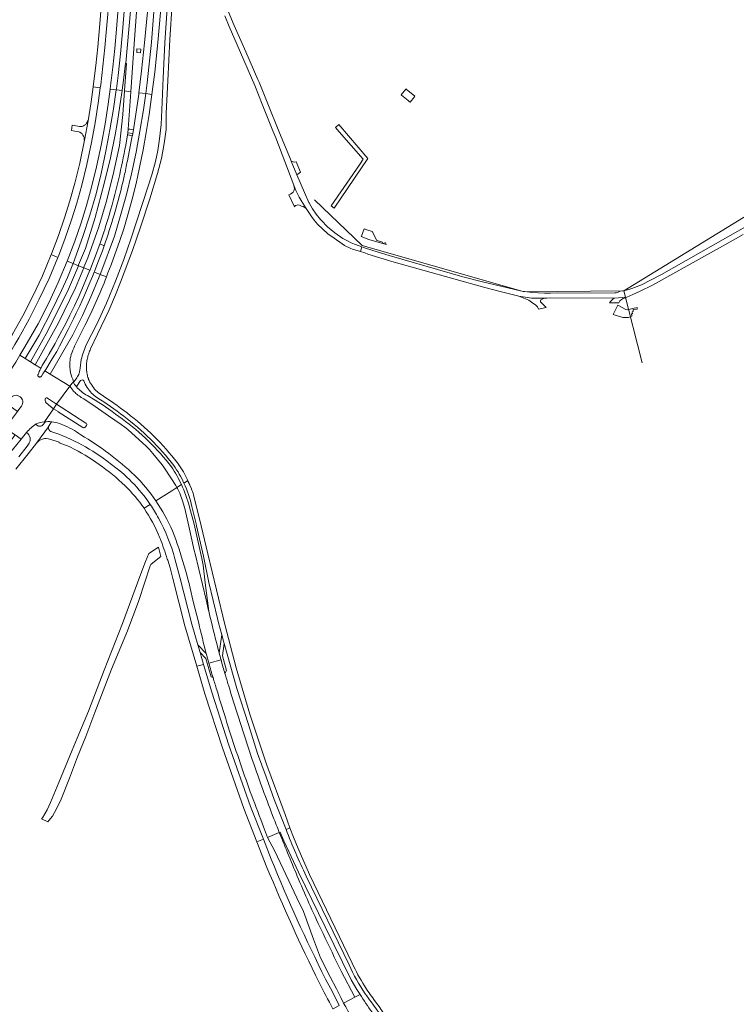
# Model space of a CAD drawing. Extents: x 148869 to 161638, y 453607 to 469810.
# Tile 560 of 656: x 153705 to 154103, y 464902 to 465449. Entities that reach past the tile are written whole.
import ezdxf
from ezdxf.lldxf.tags import DXFTag

# ---------------------------------------------------------------- set-up
doc = ezdxf.new("R2010")
doc.units = 0
for name, color, linetype, lineweight in [('B-OI-RI-DRUKLEIDING-G-niet meenemen', 190, 'RI-PERS', 18), ('B-RO-VH-VERHARDING_ASFALT-GV', 251, 'CONTINUOUS', 18), ('B-RO-VH-VERHARDING_BEDRIJFSVLOERPLAAT-GV', 251, 'CONTINUOUS', 18), ('B-RO-VH-VERHARDING_FUNDERING_ZAND-GV', 251, 'CONTINUOUS', 18), ('B-RO-VH-VERHARDING_GESLOTEN-GV', 251, 'CONTINUOUS', 18), ('B-RO-VH-VERHARDING_HALFVERHARDING_GRIND-GV', 251, 'CONTINUOUS', 18), ('B-RO-VH-VERHARDING_OPEN-GV', 251, 'CONTINUOUS', 18), ('B-RO-VH-VERHARDING_STRAATBAKSTEEN-GV', 251, 'CONTINUOUS', 18)]:
    doc.layers.add(name, color=color, linetype=linetype, lineweight=lineweight)
tags = doc.linetypes.add('RI-PERS', pattern='A,7,-2,["P",Standard,S=1.8,R=0,X=-0.5,Y=-0.9],-2,7,-2,[102,NLCS.SHX,S=1,R=180,X=0,Y=0],-2', length=22).pattern_tags.tags
tags[6] = DXFTag(74, 10)

msp = doc.modelspace()

# ---------------------------------------------------------------- linework, layer by layer
at = {"layer": 'B-OI-RI-DRUKLEIDING-G-niet meenemen'}
for p, q in [((154127.58, 465351.88), (154040.91, 465298.72)), ((153895.3, 465323.94), (153868.77, 465349.25)), ((153895.3, 465323.94), (153985.33, 465298.22)), ((154040.91, 465298.72), (153985.33, 465298.22)), ((154040.91, 465298.72), (154050.98, 465258.72))]:
    msp.add_line(p, q, dxfattribs=at)
at = {"layer": 'B-RO-VH-VERHARDING_ASFALT-GV', "flags": 128}
for points in [[(153792.07, 465505.36), (153792.06, 465505.34), (153791.02, 465498.01), (153790.72, 465495.91), (153789.23, 465482.19), (153787.89, 465467.8), (153786.7, 465453.07), (153785.62, 465436.62), (153784.69, 465417.19), (153783.89, 465399.38), (153783.56, 465391.12), (153782.66, 465383.28), (153781.62, 465376.68), (153780.34, 465370.53), (153778.4, 465363.28), (153776.18, 465356.34), (153766.86, 465328.04), (153762.81, 465316.21), (153759.09, 465306.57), (153758.15, 465304.13)], [(153744.19, 465247.47), (153743.75, 465248.2), (153743.43, 465248.87), (153743.15, 465249.51), (153743.03, 465249.95), (153742.81, 465250.6), (153742.62, 465251.28), (153742.52, 465251.79), (153742.35, 465252.45), (153742.23, 465253.12), (153742.14, 465253.8), (153742.07, 465254.48), (153742.02, 465255.16), (153741.99, 465255.85), (153741.98, 465256.53), (153741.99, 465257.21), (153742.02, 465257.9), (153742.07, 465258.58), (153742.15, 465259.26), (153742.24, 465259.93), (153742.36, 465260.61), (153742.49, 465261.28), (153742.65, 465261.94), (153742.82, 465262.6), (153743.02, 465263.26), (153743.24, 465263.91), (153743.47, 465264.55), (153743.73, 465265.18), (153744, 465265.81), (153744.29, 465266.43), (153748.19, 465274.57), (153754.39, 465287.87), (153758.09, 465296.46), (153760.99, 465303.54), (153767.59, 465321.09), (153771.97, 465334.08), (153777.16, 465349.91), (153781.54, 465363.89), (153783.68, 465372.19), (153785.17, 465380.67), (153786.24, 465388.45), (153786.33, 465397.44), (153787.21, 465415.53), (153788.33, 465438.47), (153789.66, 465458.44)], [(153818.85, 465451.57), (153821.4, 465445.67), (153825.78, 465435.54), (153835.58, 465412.89), (153839.75, 465402.47), (153845.69, 465387.59), (153847.27, 465383.84), (153857.26, 465357.44), (153858.36, 465354.53), (153858.89, 465353.29), (153860.21, 465350.77), (153861.33, 465348.88), (153864.18, 465344.49), (153867.03, 465340.11), (153868.64, 465337.95), (153870.52, 465335.85), (153876.21, 465330.45), (153879.65, 465327.93), (153884.24, 465324.83), (153885.5, 465323.98), (153888.96, 465322.21), (153889.87, 465321.93), (153894.3, 465320.54), (153895.11, 465323.11), (153893.56, 465323.66), (153891.05, 465324.69), (153889.12, 465325.47), (153887.11, 465326.53), (153884.62, 465327.85), (153880.11, 465330.92), (153876, 465334.3), (153872.49, 465337.96), (153872.14, 465338.32), (153869.67, 465341.27), (153867.64, 465344.21), (153865.78, 465347.56), (153865.64, 465347.87), (153863.24, 465353.38), (153858.93, 465363.29), (153855.83, 465370.77), (153855.38, 465371.84), (153849.28, 465386.46), (153842.44, 465403.54), (153837.94, 465414.78), (153837.35, 465416.14), (153830.68, 465431.55), (153827.84, 465437.86), (153824.08, 465446.23), (153818.85, 465458.61)], [(154159.05, 465362.97), (154097.35, 465327.91), (154061.84, 465307.73), (154050.68, 465301.99), (154045.23, 465299.92), (154043.54, 465299.5), (154041.29, 465298.94), (154038.85, 465298.48), (154037.31, 465297.81), (154036.52, 465297.61), (154035.85, 465297.55), (154000, 465297.38), (153996.79, 465297.47), (153989.63, 465297.86), (153988.61, 465297.92), (153984.09, 465298.59), (153961.56, 465303.85), (153951.36, 465306.45), (153910.25, 465318.37), (153901.29, 465321.1), (153895.97, 465322.81), (153895.11, 465323.11), (153894.3, 465320.54), (153896.79, 465319.76), (153898.51, 465319.16), (153911.83, 465315.03), (153963.6, 465300.51), (153971.29, 465298.48), (153982.46, 465295.74), (153989.41, 465294.64), (153997.99, 465294.72), (154000, 465294.73), (154035.39, 465294.58), (154042.54, 465295.28), (154045.79, 465296.61), (154049.95, 465298.56), (154056.68, 465301.94), (154087.32, 465318.99), (154095.64, 465323.63), (154107.21, 465330.07)], [(153758.15, 465304.13), (153753.03, 465291.94), (153747.67, 465280.26), (153741.89, 465268.71)], [(153739.08, 465260.49), (153738.38, 465255.72), (153738.22, 465254.52)], [(153734.64, 465243.13), (153734.46, 465243.43), (153732.76, 465245.63), (153725.3, 465235.74), (153725.28, 465235.72), (153725.35, 465235.67), (153727.82, 465234.1), (153727.93, 465234.03), (153741.64, 465225.17)], [(153734.71, 465248.1), (153734.68, 465248.18), (153734.1, 465247.4), (153732.76, 465245.63), (153734.46, 465243.43), (153734.64, 465243.13)], [(153734.8, 465248.34), (153734.68, 465248.18), (153734.71, 465248.1)], [(153736.6, 465250.4), (153735.09, 465248.35)], [(153736.36, 465245.39), (153736.53, 465245.58), (153736.54, 465245.68), (153738.71, 465248.8)], [(153735.64, 465242.13), (153736.15, 465241.66), (153736.7, 465241.19), (153737.24, 465240.75), (153737.83, 465240.31), (153738.42, 465239.9), (153739.04, 465239.5), (153740.42, 465238.66), (153746.74, 465234.47), (153754.31, 465229.28), (153761.35, 465224.49), (153763.3, 465223.01), (153765.03, 465221.55), (153773.36, 465214.11), (153774.94, 465212.59), (153776.96, 465210.48), (153778.88, 465208.32), (153784.03, 465202.03), (153785, 465200.74), (153785.83, 465199.54), (153791.61, 465190.58), (153792.28, 465189.42), (153794.78, 465191.08)], [(153780.59, 465181.99), (153789.46, 465187.56), (153792.28, 465189.42), (153791.61, 465190.58), (153785.83, 465199.54), (153785, 465200.74), (153784.03, 465202.03), (153778.88, 465208.32), (153776.96, 465210.48), (153774.94, 465212.59), (153773.36, 465214.11), (153765.03, 465221.55), (153763.3, 465223.01), (153761.35, 465224.49), (153754.31, 465229.28), (153746.74, 465234.47), (153740.42, 465238.66), (153739.04, 465239.5), (153738.42, 465239.9), (153737.83, 465240.31), (153737.24, 465240.75), (153736.7, 465241.19), (153736.15, 465241.66), (153735.64, 465242.13)], [(153746.87, 465237.99), (153742.58, 465240.59), (153742.49, 465240.48)], [(153740.02, 465222.67), (153726.32, 465231.52), (153726.18, 465231.6), (153724.85, 465232.43), (153723.66, 465233.19), (153718.55, 465225.91)], [(153722.51, 465225.92), (153722.47, 465225.84), (153722.67, 465225.82), (153724.89, 465225.53)], [(153741.96, 465223.78), (153741.41, 465223.02)], [(153720.78, 465223.16), (153714.19, 465214.11)], [(153721.64, 465216.29), (153726.78, 465214.53), (153726.78, 465214.3), (153732.27, 465212.25), (153733.14, 465211.79)], [(153794.78, 465191.08), (153792.28, 465189.42), (153792.59, 465188.84), (153792.83, 465188.39), (153793.16, 465187.69), (153793.35, 465187.29), (153793.81, 465186.2), (153795.32, 465182.04), (153796.6, 465177.79), (153798.91, 465167.92), (153801.94, 465154.29), (153802.41, 465152.53), (153808.49, 465126.99), (153809.88, 465120.99), (153810.03, 465120.64), (153807.93, 465136.4), (153806.86, 465146.21), (153806.2, 465149.92), (153801.79, 465168.91), (153799.28, 465178.54)], [(153800.31, 465188.78), (153798.12, 465193.03), (153796.21, 465191.82)], [(153796.21, 465191.82), (153798.12, 465193.03), (153800.31, 465188.78)], [(153810.67, 465117.89), (153810.03, 465120.64), (153809.88, 465120.99), (153808.49, 465126.99), (153802.41, 465152.53), (153801.94, 465154.29), (153798.91, 465167.92), (153796.6, 465177.79), (153795.32, 465182.04), (153793.81, 465186.2), (153793.35, 465187.29), (153793.16, 465187.69), (153792.83, 465188.39), (153792.59, 465188.84), (153792.28, 465189.42), (153789.46, 465187.56), (153780.59, 465181.99)], [(153800.59, 465178.84), (153802.9, 465169.17), (153803.14, 465168.15), (153807.14, 465151.15), (153810, 465136.64), (153814.78, 465116.62), (153815.47, 465114.14), (153817.23, 465107.44), (153818.13, 465104.03), (153818.53, 465102.61), (153825.63, 465077.6), (153832.1, 465057.69), (153837.15, 465041.56), (153841.9, 465028.49), (153846.32, 465015.86), (153852.97, 464999.18), (153854.41, 464999.79), (153855.16, 465000.11), (153852.42, 465007.52), (153842.2, 465034.93), (153832.8, 465063.3), (153825.14, 465089.04), (153818.96, 465113.18), (153814.24, 465132.57), (153809.45, 465152.54), (153804.8, 465171.99), (153801.55, 465185.16), (153801.24, 465186.17), (153800.92, 465187.1), (153800.92, 465187.12)], [(153777.43, 465180.01), (153773.98, 465177.84)], [(153773.98, 465177.84), (153777.43, 465180.01)], [(153786.94, 465149.62), (153787.15, 465148.93), (153788.47, 465144.7), (153789.95, 465138.88), (153796.76, 465112.55), (153803.39, 465090.07), (153807.1, 465091.04), (153807.15, 465091.06), (153805.22, 465097.58), (153803.92, 465101.98), (153800.51, 465113.48), (153793.91, 465139.61), (153791.19, 465149.75)], [(153801.3, 465126), (153804.41, 465113.97)], [(153818.53, 465102.61), (153818.13, 465104.03), (153817.23, 465107.44), (153815.72, 465097.55)], [(153808.57, 465097.17), (153803.92, 465101.98), (153805.22, 465097.58), (153808.33, 465094.37), (153811.23, 465084.13), (153812.37, 465083.67)], [(153818.99, 465085.94), (153819.84, 465087.62), (153817.56, 465095.8), (153818.53, 465102.61)], [(153816.81, 465093.57), (153810.03, 465091.8)], [(153810.03, 465091.8), (153816.81, 465093.57)], [(153838.89, 465004.8), (153840.36, 465000.76), (153842.7, 464994.82), (153849.23, 464997.59)], [(153889.81, 464924.86), (153866.02, 464974.26), (153859.62, 464988.62), (153857.08, 464994.95), (153855.16, 465000.11), (153854.41, 464999.79), (153852.97, 464999.18)], [(153844.73, 464982.7), (153840.39, 464993.81), (153836.8, 464992.32), (153842.36, 464978.21)], [(153849.23, 464997.59), (153842.7, 464994.82), (153846.55, 464987.62), (153854.51, 464970.8), (153858.91, 464961.34), (153862.58, 464953.58), (153868.18, 464938.33), (153872.21, 464927.85), (153873.92, 464924.32), (153875.66, 464920.81), (153877.42, 464917.3), (153880.98, 464910.63), (153881.18, 464910.22), (153883.36, 464905.9), (153885.01, 464902.73), (153891.19, 464906.01), (153883.68, 464920.57)], [(153883.68, 464920.57), (153891.19, 464906.01), (153894.14, 464907.56), (153892.32, 464910.4), (153889.2, 464915.74), (153874.75, 464945.06), (153859.91, 464975.46), (153851.82, 464992.88), (153849.76, 464997.82), (153849.23, 464997.59)], [(153864.22, 464973.39), (153888, 464924.02)], [(153878.95, 464899.52), (153879.12, 464899.61), (153882.54, 464901.42), (153882.45, 464901.6), (153878.74, 464908.91), (153878.53, 464909.32), (153874.95, 464916.13)], [(153894.85, 464906.36), (153894.5, 464906.91), (153894.14, 464907.56), (153891.19, 464906.01), (153885.01, 464902.73)]]:
    msp.add_lwpolyline(points, dxfattribs=at)
for points in [[(153882.26, 465391.14), (153880.51, 465389.57), (153882.57, 465387.19), (153895.85, 465371.89), (153893.73, 465368.81), (153878.01, 465345.98), (153879.65, 465344.59), (153898.37, 465372.28)], [(153856.86, 465353.56), (153856.23, 465352.97), (153855.42, 465352.39), (153854.51, 465351.99), (153857.73, 465345.49), (153858.24, 465346.16), (153858.88, 465346.42), (153859.6, 465346.59), (153860.37, 465346.36), (153861.54, 465345.86), (153861.57, 465345.85), (153862.51, 465345.55), (153864.18, 465344.49), (153861.33, 465348.88), (153860.21, 465350.77), (153858.89, 465353.29), (153858.36, 465354.53), (153857.26, 465357.44), (153857.61, 465355.47), (153857.32, 465354.33)], [(153803.39, 465090.07), (153807.89, 465074.77), (153817.59, 465044.71), (153829.47, 465010.93), (153836.8, 464992.32), (153840.39, 464993.81), (153833.25, 465012.11), (153821.23, 465046.15), (153811.72, 465075.63), (153807.15, 465091.06), (153807.1, 465091.04)]]:
    msp.add_lwpolyline(points, close=True, dxfattribs=at)
at = {"layer": 'B-RO-VH-VERHARDING_ASFALT-GV'}
for points in [[(153741.89, 465268.71, 0.044054), (153739.08, 465260.49)], [(153737.89, 465252.97, -0.081579), (153736.6, 465250.4)], [(153738.22, 465254.52, -0.045122), (153737.89, 465252.97)], [(153736.36, 465245.39, -0.105459), (153734.71, 465248.1)], [(153734.71, 465248.1, 0.105459), (153736.36, 465245.39)], [(153735.09, 465248.35, -0.662071), (153734.8, 465248.34)], [(153738.71, 465248.8, -0.582622), (153740.46, 465248.61)], [(153740.46, 465248.61, 0.098951), (153744.84, 465241.91)], [(153749.53, 465241.43, -0.121083), (153744.19, 465247.47)], [(153734.64, 465243.13, 0.017458), (153735.64, 465242.13)], [(153735.64, 465242.13, -0.017458), (153734.64, 465243.13)], [(153742.49, 465240.48, -0.088868), (153736.36, 465245.39)], [(153744.84, 465241.91, 0.046865), (153747.78, 465239.44)], [(153764.58, 465230.8, 0.014876), (153749.53, 465241.43)], [(153761.85, 465227.59, 0.008836), (153746.87, 465237.99)], [(153747.78, 465239.44, -0.019988), (153762.66, 465229.04)], [(153792.55, 465203.16, 0.065669), (153764.58, 465230.8)], [(153718.55, 465225.91, -0.043358), (153722.51, 465225.92)], [(153724.89, 465225.53, -0.040634), (153728.8, 465224.28)], [(153728.8, 465224.28, -0.051574), (153738.86, 465218.66)], [(153741.64, 465225.17, -0.457231), (153741.96, 465223.78)], [(153789.22, 465200.9, 0.068223), (153761.85, 465227.59)], [(153762.66, 465229.04, -0.066722), (153790.55, 465201.62)], [(153722.23, 465220.53, -0.337585), (153720.78, 465223.16)], [(153755.07, 465202.79, 0.085799), (153722.23, 465220.53)], [(153738.86, 465218.66, -0.053907), (153768.76, 465196.21)], [(153741.41, 465223.02, -0.399119), (153740.02, 465222.67)], [(153714.19, 465214.11, -0.301192), (153721.64, 465216.29)], [(153733.14, 465211.79, -0.075463), (153763.41, 465190.38)], [(153777.43, 465180.01, 0.090502), (153755.07, 465202.79)], [(153800.31, 465188.78, 0.064649), (153792.55, 465203.16)], [(153794.78, 465191.08, 0.039232), (153789.22, 465200.9)], [(153790.55, 465201.62, -0.044936), (153796.21, 465191.82)], [(153768.76, 465196.21, -0.047317), (153780.59, 465181.99)], [(153799.28, 465178.54, 0.046275), (153794.78, 465191.08)], [(153796.21, 465191.82, -0.054278), (153800.59, 465178.84)], [(153763.41, 465190.38, -0.048515), (153773.98, 465177.84)], [(153800.92, 465187.12, 0.00661), (153800.31, 465188.78)], [(153782.08, 465172.35, 0.025191), (153777.43, 465180.01)], [(153780.59, 465181.99, -0.049023), (153789.83, 465165.21)], [(153773.98, 465177.84, -0.053844), (153782.64, 465161.82)], [(153791.19, 465149.75, 0.055298), (153782.08, 465172.35)], [(153789.83, 465165.21, -0.039375), (153801.3, 465126)], [(153782.64, 465161.82, -0.004165), (153782.96, 465161.03)], [(153782.96, 465161.03, -0.011667), (153786.94, 465149.62)], [(153815.72, 465097.55, -0.009972), (153810.67, 465117.89)], [(153804.41, 465113.97, 0.00877), (153808.57, 465097.17)], [(153808.57, 465097.17, 0.002964), (153810.03, 465091.8)], [(153810.03, 465091.8, -0.002964), (153808.57, 465097.17)], [(153815.72, 465097.55, 0.002057), (153816.81, 465093.57)], [(153816.81, 465093.57, -0.002057), (153815.72, 465097.55)], [(153818.99, 465085.94, -0.003877), (153816.81, 465093.57)], [(153816.81, 465093.57, 0.003877), (153818.99, 465085.94)], [(153810.03, 465091.8, 0.00415), (153812.37, 465083.67)], [(153812.37, 465083.67, -0.00415), (153810.03, 465091.8)], [(153812.37, 465083.67, 0.003444), (153814.43, 465076.91)], [(153820.93, 465079.5, -0.00315), (153818.99, 465085.94)], [(153814.43, 465076.91, 0.006449), (153826.06, 465040.32)], [(153832.62, 465042.73, -0.00577), (153820.93, 465079.5)], [(153826.06, 465040.32, 0.010169), (153838.89, 465004.8)], [(153845.82, 465006.19, -0.010569), (153832.62, 465042.73)], [(153849.23, 464997.59, -0.001746), (153845.82, 465006.19)], [(153859.9, 464971.73, -0.00529), (153849.23, 464997.59)], [(153849.23, 464997.59, 0.00529), (153859.9, 464971.73)], [(153852.97, 464999.18, 0.02125), (153864.22, 464973.39)], [(153842.36, 464978.21, 0.017967), (153871.37, 464914.27)], [(153874.95, 464916.13, -0.019557), (153844.73, 464982.7)], [(153873.52, 464941.45, -0.013834), (153859.9, 464971.73)], [(153859.9, 464971.73, 0.013834), (153873.52, 464941.45)], [(153883.68, 464920.57, -0.00651), (153873.52, 464941.45)], [(153873.52, 464941.45, 0.00651), (153883.68, 464920.57)], [(153888, 464924.02, 0.044207), (153897.03, 464907.96)], [(153896.52, 464912.38, -0.034663), (153889.81, 464924.86)], [(153871.37, 464914.27, 0.001026), (153878.95, 464899.52)], [(153901.87, 464904.69, -0.022857), (153896.52, 464912.38)], [(153901.77, 464896.42, -0.017687), (153894.85, 464906.36)], [(153897.03, 464907.96, 0.013345), (153900.27, 464903.48)], [(153885.01, 464902.73, -0.005545), (153902.89, 464868.84)], [(153900.27, 464903.48, -0.027009), (153921.15, 464871.86)], [(153922.87, 464872.88, 0.026996), (153901.87, 464904.69)]]:
    msp.add_lwpolyline(points, format="xyb", dxfattribs=at)
at = {"layer": 'B-RO-VH-VERHARDING_BEDRIJFSVLOERPLAAT-GV', "flags": 128}
msp.add_lwpolyline([(154037.5, 465290.7), (154034.96, 465285.54), (154040.19, 465283.85), (154042.2, 465283.8), (154043.43, 465283.98), (154045.22, 465284.71), (154045.15, 465285.99), (154045.72, 465285.99), (154045.5, 465287.1), (154046.07, 465287.25), (154045.95, 465288.26), (154048.26, 465288.56), (154048.23, 465289.37), (154042.61, 465288.21), (154041.98, 465288.32)], close=True, dxfattribs=at)
at = {"layer": 'B-RO-VH-VERHARDING_FUNDERING_ZAND-GV', "flags": 128}
msp.add_lwpolyline([(153777.96, 465146.84), (153783.29, 465151.11), (153781.95, 465156.27), (153776.67, 465152.75), (153774.74, 465148.21), (153771.74, 465139.83), (153762.05, 465113.79), (153751.85, 465087.89), (153743.09, 465064.97), (153736.84, 465050.1), (153734.02, 465043.35), (153726.61, 465025.36), (153721.99, 465014.35), (153720.03, 465010.14), (153717.52, 465005.8), (153717, 465005.15), (153720.55, 465003.59), (153721.12, 465004.32), (153723.13, 465006.75), (153725.38, 465010.69), (153727.92, 465016.04), (153732.5, 465027.71), (153736.98, 465039.67), (153741.56, 465050.94), (153746.7, 465064.29), (153755.91, 465088.38), (153764.86, 465109.61), (153771.16, 465126.62), (153777.42, 465145.79), (153777.58, 465146.15), (153777.77, 465146.49)], close=True, dxfattribs=at)
at = {"layer": 'B-RO-VH-VERHARDING_GESLOTEN-GV', "flags": 128}
for points in [[(153758.33, 465510.66), (153754.31, 465510.97), (153752.35, 465485.78), (153750.68, 465463.41), (153749.17, 465444.88), (153748.22, 465434.38), (153747.14, 465423.98), (153745.9, 465413.7), (153745.69, 465412.09), (153749.66, 465411.55), (153749.89, 465413.27), (153751.14, 465423.58), (153752.22, 465433.96), (153753.16, 465444.28), (153754.72, 465463.08), (153756.35, 465485.06)], [(153763.81, 465510.24), (153761.8, 465483.82), (153758.75, 465444.17), (153757.73, 465433.49), (153756.63, 465423.03), (153755.38, 465412.66), (153755.13, 465410.83), (153758.58, 465410.4), (153758.65, 465411.02), (153759.52, 465418.39), (153760.93, 465430.4), (153762, 465442.65), (153763.38, 465458.85), (153764.93, 465478.6), (153766.45, 465498.64), (153767.32, 465509.98)], [(153761.83, 465409.99), (153761.86, 465410.23), (153762.64, 465415.77), (153763.67, 465425.22), (153763.92, 465425.2), (153766.38, 465454.28), (153768.94, 465486.89), (153770.59, 465509.75), (153767.32, 465509.98), (153766.45, 465498.64), (153764.93, 465478.6), (153763.38, 465458.85), (153762, 465442.65), (153760.93, 465430.4), (153759.52, 465418.39), (153758.65, 465411.02), (153758.58, 465410.4)], [(153763.1, 465409.84), (153766.63, 465409.4), (153768.17, 465430.88), (153771.92, 465481.66), (153774.05, 465509.49), (153770.59, 465509.75), (153768.94, 465486.89), (153766.38, 465454.28), (153763.92, 465425.2), (153764.17, 465425.18), (153763.12, 465410.06)], [(153780.03, 465509.06), (153779.1, 465496.17), (153777.53, 465475.01), (153775.94, 465453.89), (153774.24, 465436.51), (153772.63, 465420.99), (153771.1, 465408.84), (153774.95, 465408.36), (153775.69, 465414.28), (153778.07, 465436.97), (153779.95, 465461.25), (153781.81, 465485.28), (153783.62, 465508.8)], [(153786.22, 465495.57), (153787.17, 465508.54), (153783.62, 465508.8), (153781.81, 465485.28), (153779.95, 465461.25), (153778.07, 465436.97), (153775.69, 465414.28), (153774.95, 465408.36), (153778.4, 465407.93), (153778.4, 465407.94), (153779.95, 465420.21), (153781.63, 465436.83), (153783.07, 465453.42), (153784.62, 465474.42)], [(153763.1, 465409.84), (153763.12, 465410.06), (153764.17, 465425.18), (153763.92, 465425.2), (153763.67, 465425.22), (153762.64, 465415.77), (153761.86, 465410.23), (153761.83, 465409.99), (153761.17, 465405.21), (153759.26, 465392.9), (153757.92, 465385.45), (153755.28, 465372.74), (153751.86, 465358.29), (153746.75, 465339.43), (153741.42, 465322.33), (153737.62, 465313.11), (153737.45, 465312.68), (153740.44, 465311.49), (153740.59, 465311.84), (153742.8, 465317.12), (153748.78, 465334.25), (153752.96, 465348.02), (153756.83, 465363.33), (153760.35, 465379.54), (153762.2, 465396.78)], [(153742.86, 465393.22), (153740.88, 465382.38), (153738.31, 465369.73), (153735.57, 465358.63), (153732.74, 465348.71), (153729.78, 465339.28), (153726.36, 465329.39), (153722.55, 465319.23), (153722.39, 465318.85), (153726.1, 465317.29), (153726.36, 465317.92), (153730.17, 465328.08), (153733.61, 465338.1), (153736.56, 465347.43), (153739.41, 465357.39), (153742.23, 465368.88), (153744.8, 465381.17), (153746.78, 465392.17), (153748.52, 465402.96), (153749.66, 465411.55), (153745.69, 465412.09), (153744.55, 465403.7)], [(153758.58, 465410.4), (153755.13, 465410.83), (153753.99, 465402.5), (153752.3, 465391.63), (153750.26, 465380.42), (153747.6, 465367.68), (153744.8, 465356.3), (153741.93, 465346.22), (153738.94, 465336.51), (153735.5, 465326.25), (153731.25, 465315.15), (153734.51, 465313.85), (153739.97, 465328.98), (153743.89, 465340.82), (153747.32, 465352.6), (153750.18, 465363.97), (153752.81, 465376.31), (153755.02, 465388.16), (153757.04, 465399.8)], [(153761.83, 465409.99), (153758.58, 465410.4), (153757.04, 465399.8), (153755.02, 465388.16), (153752.81, 465376.31), (153750.18, 465363.97), (153747.32, 465352.6), (153743.89, 465340.82), (153739.97, 465328.98), (153734.51, 465313.85), (153737.45, 465312.68), (153737.62, 465313.11), (153741.42, 465322.33), (153746.75, 465339.43), (153751.86, 465358.29), (153755.28, 465372.74), (153757.92, 465385.45), (153759.26, 465392.9), (153761.17, 465405.21)], [(153778.4, 465407.93), (153774.95, 465408.36), (153773.64, 465399.42), (153771.63, 465387.47), (153769.55, 465375.71), (153766.99, 465363.67), (153764.29, 465352.18), (153760.98, 465340.64), (153757.47, 465329.14), (153749.87, 465308.64), (153749.55, 465307.87), (153753.08, 465306.46), (153753.09, 465306.49), (153753.92, 465308.69), (153755.7, 465313.11), (153760.61, 465326.67), (153762.72, 465333.11), (153765.06, 465341.01), (153767.44, 465349.71), (153769.53, 465358.33), (153771.49, 465367.28), (153773.44, 465377.02), (153775.22, 465386.67), (153776.83, 465396.76)], [(153704.89, 465262.89), (153707.9, 465261.05), (153715.66, 465274.08), (153722.81, 465288.19), (153728.03, 465298.83), (153731.35, 465306.09), (153734.38, 465313.51), (153734.51, 465313.85), (153731.25, 465315.15), (153731.24, 465315.14), (153726.22, 465303.32), (153720.98, 465292.09), (153715.04, 465280.46), (153709.08, 465269.82), (153707.17, 465266.66)], [(153710.81, 465259.28), (153713.41, 465263.88), (153720.54, 465276.52), (153732.05, 465299.58), (153737.45, 465312.68), (153734.51, 465313.85), (153734.38, 465313.51), (153731.35, 465306.09), (153728.03, 465298.83), (153722.81, 465288.19), (153715.66, 465274.08), (153707.9, 465261.05)], [(153713.41, 465263.88), (153710.81, 465259.28), (153713.49, 465257.64), (153716.26, 465262.61), (153726.51, 465280.94), (153735.79, 465300.4), (153740.44, 465311.49), (153737.45, 465312.68), (153732.05, 465299.58), (153720.54, 465276.52)], [(153743.89, 465310.12), (153740.44, 465311.49), (153735.79, 465300.4), (153726.51, 465280.94), (153716.26, 465262.61), (153713.49, 465257.64), (153716.61, 465255.7), (153716.69, 465255.86), (153717.4, 465257.19), (153719.67, 465261.09), (153721.2, 465263.74), (153724.48, 465269.47), (153726.12, 465272.47), (153730.62, 465280.9), (153732.81, 465285.24), (153735.26, 465290.33), (153737.65, 465295.48), (153739.44, 465299.48)], [(153746.29, 465309.16), (153745.25, 465306.61), (153744.59, 465305.03), (153740.8, 465296.27), (153738.2, 465290.44), (153736.25, 465286.22), (153734.76, 465283.13), (153731.83, 465277.19), (153727.05, 465267.96), (153726.26, 465266.48), (153725.43, 465265.02), (153723.9, 465262.45), (153722.34, 465259.9), (153719.35, 465255.02), (153718.87, 465254.29), (153721.8, 465252.47), (153734.39, 465274.2), (153739.7, 465285.02), (153744.36, 465295.35), (153749.55, 465307.87), (153746.43, 465309.11)]]:
    msp.add_lwpolyline(points, close=True, dxfattribs=at)
for points in [[(153764.97, 465386.56), (153765.14, 465388.67), (153766.63, 465409.4), (153763.1, 465409.84), (153762.2, 465396.78), (153760.35, 465379.54), (153756.83, 465363.33), (153752.96, 465348.02), (153748.78, 465334.25), (153742.8, 465317.12), (153740.59, 465311.84), (153740.44, 465311.49), (153743.89, 465310.12), (153743.99, 465310.38), (153744.81, 465312.44), (153746.99, 465318.1), (153749.01, 465323.78), (153749.33, 465324.73)], [(153751.8, 465323.81), (153750.8, 465321), (153748.36, 465314.42), (153746.37, 465309.37), (153746.29, 465309.16), (153746.43, 465309.11), (153749.55, 465307.87), (153749.87, 465308.64), (153757.47, 465329.14), (153760.98, 465340.64), (153764.29, 465352.18), (153766.99, 465363.67), (153769.55, 465375.71), (153771.63, 465387.47), (153773.64, 465399.42), (153774.95, 465408.36), (153771.1, 465408.84)], [(153771.1, 465408.84), (153771.01, 465408.12), (153768.2, 465388.29), (153767.82, 465386.18), (153767.55, 465384.89), (153767.42, 465384.93), (153764.7, 465370.91)], [(153763.8, 465379.69), (153764.85, 465385.4), (153764.97, 465386.56)], [(153691.99, 465251.42), (153697.49, 465260.76), (153702.18, 465268.89), (153704.35, 465272.64), (153710.17, 465282.92), (153715.75, 465294.02), (153721.14, 465305.5), (153726.1, 465317.29), (153722.39, 465318.85), (153717.45, 465307.11), (153712.13, 465295.81), (153706.61, 465284.82), (153700.89, 465274.66), (153698.46, 465270.55), (153694.95, 465264.59), (153693.84, 465263.02), (153687.14, 465253.69), (153681.02, 465245.17)], [(153753.08, 465306.46), (153749.55, 465307.87), (153744.36, 465295.35), (153739.7, 465285.02), (153734.39, 465274.2), (153721.8, 465252.47), (153732.76, 465245.63), (153734.1, 465247.4), (153734.68, 465248.18), (153734.8, 465248.34)], [(153735.23, 465267.68), (153735.32, 465267.86), (153741.08, 465279.4)], [(153734.9, 465266.9), (153735.23, 465267.68)], [(153716.61, 465255.7), (153713.49, 465257.64), (153710.81, 465259.28), (153707.9, 465261.05), (153704.89, 465262.89), (153702.61, 465259.12), (153698.34, 465252.64), (153696.44, 465249.76), (153691.79, 465243.14), (153686.73, 465236.15), (153684.08, 465232.6), (153687.24, 465229.85), (153689.76, 465227.66), (153692.8, 465231.6), (153696.83, 465236.6), (153698.23, 465238.23), (153700.57, 465240.03)], [(153715.07, 465252.27), (153715.41, 465253.16)], [(153719.91, 465239.23), (153721.46, 465238.23), (153725.28, 465235.72), (153725.3, 465235.74), (153732.76, 465245.63), (153721.8, 465252.47), (153718.87, 465254.29), (153717.74, 465252.56), (153716.91, 465251.28)], [(153705.85, 465234.66), (153704.42, 465232.72), (153703.63, 465231.66), (153699.71, 465226.43), (153696.69, 465222.45), (153699.66, 465220.42), (153702.31, 465218.6), (153705.64, 465216.32), (153708.62, 465219.92)], [(153718.52, 465225.9), (153718.55, 465225.91), (153723.66, 465233.19), (153721.9, 465234.45), (153719.51, 465236.4)], [(153702.6, 465199.66), (153709.54, 465208.11), (153714.19, 465214.11), (153720.78, 465223.16), (153720.81, 465223.21), (153722.47, 465225.84), (153722.51, 465225.92)], [(153718.8, 465225.76), (153718.8, 465225.51)], [(153690.65, 465198.16), (153694.42, 465202.54), (153700.77, 465210.26), (153705.64, 465216.32), (153702.31, 465218.6), (153692.64, 465205.98), (153680.85, 465192.56), (153675.52, 465187.07), (153666.81, 465178.36), (153654.38, 465167.04), (153639.03, 465153.77), (153625.45, 465143.05), (153624.84, 465142.56), (153619.16, 465138.07), (153619.62, 465137.38), (153625.61, 465141.53), (153640.28, 465151.68)], [(153710.03, 465213.97), (153708.91, 465212.29), (153704.27, 465206.42)]]:
    msp.add_lwpolyline(points, dxfattribs=at)
at = {"layer": 'B-RO-VH-VERHARDING_GESLOTEN-GV'}
for points in [[(153759.93, 465361.13, 0.011214), (153763.8, 465379.69)], [(153764.7, 465370.91, -0.003803), (153762.96, 465362.47)], [(153753.65, 465337.81, 0.015689), (153759.93, 465361.13)], [(153762.96, 465362.47, -0.018742), (153757.36, 465340.92)], [(153757.36, 465340.92, -0.012116), (153751.8, 465323.81)], [(153749.33, 465324.73, 0.012441), (153753.65, 465337.81)], [(153741.08, 465279.4, 0.02641), (153753.08, 465306.46)], [(153732.67, 465258.12, -0.056646), (153733.19, 465262.18)], [(153733.19, 465262.18, -0.037071), (153734.9, 465266.9)], [(153732.83, 465255.22, -0.031714), (153732.67, 465258.12)], [(153714.95, 465251.86, -0.099742), (153715.07, 465252.27)], [(153715.01, 465251.5, -0.11718), (153714.95, 465251.86)], [(153715.22, 465251.14, -0.075875), (153715.01, 465251.5)], [(153715.49, 465250.92, -0.094096), (153715.22, 465251.14)], [(153715.41, 465253.16, -0.015411), (153716.61, 465255.7)], [(153716.91, 465251.28, -0.089438), (153716.6, 465250.97)], [(153733.16, 465253.19, -0.022216), (153732.83, 465255.22)], [(153734.8, 465248.34, -0.049054), (153733.16, 465253.19)], [(153715.82, 465250.81, -0.096196), (153715.49, 465250.92)], [(153716.27, 465250.83, -0.07572), (153715.82, 465250.81)], [(153716.6, 465250.97, -0.109285), (153716.27, 465250.83)], [(153700.57, 465240.03, -0.316624), (153705.04, 465239.82)], [(153705.04, 465239.82, -0.406325), (153705.85, 465234.66)], [(153719.51, 465236.4, -0.343554), (153719.24, 465239.07)], [(153719.24, 465239.07, -0.388542), (153719.91, 465239.23)], [(153708.62, 465219.92, -0.077598), (153714.02, 465224.73)], [(153714.02, 465224.73, 0.077598), (153708.62, 465219.92)], [(153714.02, 465224.37, -0.43854), (153714.02, 465224.73)], [(153714.02, 465224.73, -0.100678), (153714.11, 465224.78)], [(153715.36, 465223.53, -0.092046), (153714.02, 465224.37)], [(153714.11, 465224.78, -0.064724), (153718.52, 465225.9)], [(153717.55, 465224.11, -0.284827), (153715.36, 465223.53)], [(153718.8, 465225.51, -0.096392), (153717.55, 465224.11)], [(153722.51, 465225.92, 0.043358), (153718.55, 465225.91)], [(153718.55, 465225.91, -0.297865), (153718.8, 465225.76)], [(153708.62, 465219.92, -0.193517), (153710.61, 465217.01)], [(153710.61, 465217.01, -0.18729), (153710.03, 465213.97)]]:
    msp.add_lwpolyline(points, format="xyb", dxfattribs=at)
at = {"layer": 'B-RO-VH-VERHARDING_HALFVERHARDING_GRIND-GV', "flags": 128}
msp.add_lwpolyline([(153903.61, 465326.72), (153903.46, 465326.64), (153901.09, 465331.4), (153901.21, 465331.47), (153900.81, 465331.61), (153897.92, 465332.65), (153896.5, 465333.21), (153894.92, 465329.19), (153894.79, 465328.85), (153899.01, 465327.23), (153908.56, 465324.49), (153908.62, 465324.69), (153908.25, 465325.4), (153907.93, 465325.49), (153907.05, 465325.05), (153906.65, 465325.85)], close=True, dxfattribs=at)
for points in [[(153997.99, 465294.72), (153989.41, 465294.64), (153982.46, 465295.74), (153987.99, 465293.57), (153990.22, 465291.92)], [(154042.54, 465295.28), (154035.39, 465294.58)], [(153990.22, 465291.92), (153991.67, 465290.87), (153992.76, 465289.88), (153993.29, 465288.55), (153997.63, 465289.52), (153994.48, 465292.63)], [(154032.88, 465292.01), (154038.1, 465292.04), (154038.55, 465293.2)]]:
    msp.add_lwpolyline(points, dxfattribs=at)
at = {"layer": 'B-RO-VH-VERHARDING_HALFVERHARDING_GRIND-GV'}
for points in [[(154038.55, 465293.2, -0.088064), (154042.54, 465295.28)], [(153994.48, 465292.63, -0.236266), (153994.64, 465293.73)], [(153994.64, 465293.73, -0.118579), (153997.99, 465294.72)], [(154035.39, 465294.58, 0.077363), (154032.88, 465292.01)]]:
    msp.add_lwpolyline(points, format="xyb", dxfattribs=at)
at = {"layer": 'B-RO-VH-VERHARDING_OPEN-GV', "flags": 128}
for points in [[(153772.08, 465431.01), (153772.22, 465433.01), (153770.03, 465433.16), (153769.89, 465431.17)], [(153919.84, 465410.76), (153919.57, 465410.97), (153919.51, 465410.9), (153916.98, 465407.75), (153916.91, 465407.65), (153917.14, 465407.46), (153920.85, 465404.45), (153921.62, 465403.82), (153921.93, 465403.56), (153924.4, 465406.59), (153924.63, 465406.88), (153924.39, 465407.07), (153923.62, 465407.7)], [(153765.14, 465388.67), (153764.97, 465386.56), (153767.82, 465386.18), (153768.2, 465388.29), (153767.21, 465388.41), (153766.13, 465388.54)]]:
    msp.add_lwpolyline(points, close=True, dxfattribs=at)
for points in [[(153738.05, 465390.09), (153737.09, 465390.28), (153734.08, 465390.87), (153733.63, 465387.91), (153736.49, 465387.35), (153737.64, 465387.12)], [(153740.68, 465382.42), (153740.88, 465382.38), (153742.86, 465393.22), (153742.6, 465393.29)], [(153764.7, 465370.91), (153767.42, 465384.93), (153767.2, 465384.95), (153765.07, 465385.35), (153764.85, 465385.4), (153763.8, 465379.69)], [(153716.91, 465251.28), (153717.74, 465252.56), (153718.87, 465254.29), (153719.35, 465255.02), (153722.34, 465259.9), (153723.9, 465262.45), (153725.43, 465265.02), (153726.26, 465266.48), (153727.05, 465267.96), (153731.83, 465277.19), (153734.76, 465283.13), (153736.25, 465286.22), (153738.2, 465290.44), (153740.8, 465296.27), (153744.59, 465305.03), (153745.25, 465306.61), (153746.29, 465309.16), (153746.37, 465309.37), (153748.36, 465314.42), (153750.8, 465321), (153751.8, 465323.81), (153751.59, 465323.9), (153749.54, 465324.64), (153749.33, 465324.73), (153749.01, 465323.78), (153746.99, 465318.1), (153744.81, 465312.44), (153743.99, 465310.38), (153743.89, 465310.12), (153739.44, 465299.48), (153737.65, 465295.48), (153735.26, 465290.33), (153732.81, 465285.24), (153730.62, 465280.9), (153726.12, 465272.47), (153724.48, 465269.47), (153721.2, 465263.74), (153719.67, 465261.09), (153717.4, 465257.19), (153716.69, 465255.86), (153716.61, 465255.7)], [(153749.33, 465324.73), (153749.54, 465324.64), (153751.59, 465323.9), (153751.8, 465323.81)], [(153715.41, 465253.16), (153715.07, 465252.27)], [(153700.57, 465240.03), (153698.23, 465238.23), (153696.83, 465236.6), (153703.63, 465231.66), (153704.42, 465232.72), (153705.85, 465234.66)], [(153719.51, 465236.4), (153721.9, 465234.45), (153723.66, 465233.19)], [(153723.66, 465233.19), (153723.67, 465233.2), (153725.28, 465235.72), (153721.46, 465238.23), (153719.91, 465239.23)], [(153718.55, 465225.91), (153718.52, 465225.9)], [(153718.8, 465225.51), (153718.8, 465225.76)]]:
    msp.add_lwpolyline(points, dxfattribs=at)
at = {"layer": 'B-RO-VH-VERHARDING_OPEN-GV'}
for points in [[(153742.6, 465393.29, -0.399099), (153738.05, 465390.09)], [(153737.64, 465387.12, -0.368444), (153740.68, 465382.42)], [(153763.8, 465379.69, -0.011214), (153759.93, 465361.13)], [(153762.96, 465362.47, 0.003803), (153764.7, 465370.91)], [(153759.93, 465361.13, -0.015689), (153753.65, 465337.81)], [(153757.36, 465340.92, 0.018742), (153762.96, 465362.47)], [(153751.8, 465323.81, 0.012116), (153757.36, 465340.92)], [(153753.65, 465337.81, -0.012441), (153749.33, 465324.73)], [(153715.07, 465252.27, 0.099742), (153714.95, 465251.86)], [(153714.95, 465251.86, 0.11718), (153715.01, 465251.5)], [(153715.01, 465251.5, 0.075875), (153715.22, 465251.14)], [(153715.22, 465251.14, 0.094096), (153715.49, 465250.92)], [(153716.61, 465255.7, 0.015411), (153715.41, 465253.16)], [(153716.6, 465250.97, 0.089438), (153716.91, 465251.28)], [(153715.49, 465250.92, 0.096196), (153715.82, 465250.81)], [(153715.82, 465250.81, 0.07572), (153716.27, 465250.83)], [(153716.27, 465250.83, 0.109285), (153716.6, 465250.97)], [(153705.04, 465239.82, 0.316624), (153700.57, 465240.03)], [(153705.85, 465234.66, 0.406325), (153705.04, 465239.82)], [(153719.24, 465239.07, 0.343554), (153719.51, 465236.4)], [(153719.91, 465239.23, 0.388542), (153719.24, 465239.07)], [(153714.02, 465224.73, 0.43854), (153714.02, 465224.37)], [(153714.11, 465224.78, 0.100678), (153714.02, 465224.73)], [(153714.02, 465224.37, 0.092046), (153715.36, 465223.53)], [(153718.52, 465225.9, 0.064724), (153714.11, 465224.78)], [(153715.36, 465223.53, 0.284827), (153717.55, 465224.11)], [(153717.55, 465224.11, 0.096392), (153718.8, 465225.51)], [(153718.8, 465225.76, 0.297865), (153718.55, 465225.91)]]:
    msp.add_lwpolyline(points, format="xyb", dxfattribs=at)
at = {"layer": 'B-RO-VH-VERHARDING_STRAATBAKSTEEN-GV', "flags": 128}
msp.add_lwpolyline([(153859.52, 465363.6), (153860.93, 465364.72), (153858.58, 465370.47), (153857.53, 465370.28), (153855.83, 465370.77), (153858.93, 465363.29)], close=True, dxfattribs=at)

doc.saveas('drawing.dxf')
